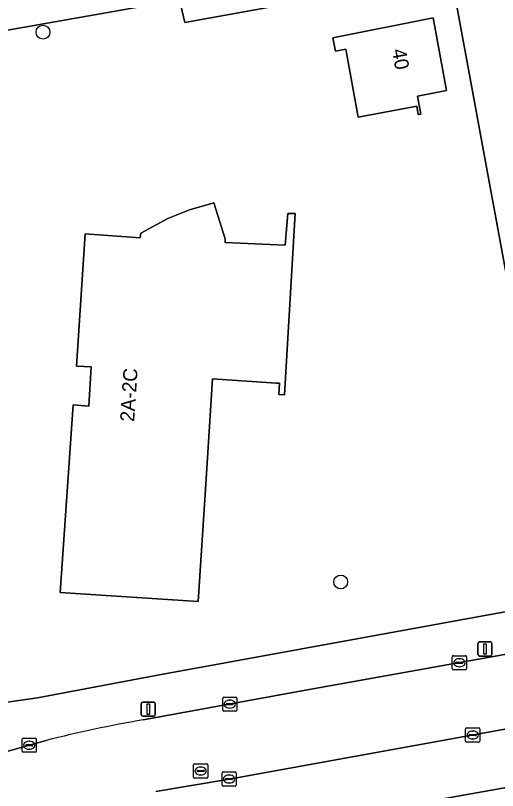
# Model space of a CAD drawing. Extents: x 157793 to 159380, y 380877 to 382313.
# Drawn here: x 158757 to 158791, y 381448 to 381502.8 of the extents above; entities that cross this region are included whole.
import ezdxf

# ---------------------------------------------------------------- set-up
doc = ezdxf.new("R2010")
doc.units = 0
for name, color, linetype in [('IMGEO_Boom', 7, 'Continuous'), ('IMGEO_Erf', 7, 'Continuous'), ('IMGEO_Groenvoorziening', 7, 'Continuous'), ('IMGEO_Kolk', 7, 'Continuous'), ('IMGEO_Lichtmast', 7, 'Continuous'), ('IMGEO_Pand', 7, 'Continuous'), ('IMGEO_Pand_nummerreeks', 7, 'Continuous'), ('IMGEO_Rijbaan_lokaal_open', 7, 'Continuous'), ('IMGEO_Rioolput', 7, 'Continuous'), ('IMGEO_Voetpad_open', 7, 'Continuous')]:
    doc.layers.add(name, color=color, linetype=linetype)

msp = doc.modelspace()

# ---------------------------------------------------------------- linework, layer by layer
at = {"layer": 'IMGEO_Boom'}
for centre in [(158758.926, 381501.62), (158779.961, 381462.742)]:
    msp.add_circle(centre, 0.489, dxfattribs=at)
at = {"layer": 'IMGEO_Erf'}
for points in [[(158786.573, 381512.183), (158782.021, 381511.397), (158783.182, 381504.883), (158768.936, 381502.288), (158768.574, 381503.916), (158746.382, 381500), (158741.027, 381499.055), (158742.394, 381491.793), (158732.838, 381490.056), (158731.153, 381499.237), (158727.884, 381498.686), (158729.626, 381489.05), (158730.354, 381485.933)], [(158745.35, 381454.821), (158746.063, 381451.462), (158754.568, 381453.983), (158758.527, 381454.561), (158767.266, 381456.2), (158791.695, 381460.66), (158795.126, 381465.732), (158786.573, 381512.183)]]:
    msp.add_lwpolyline(points, dxfattribs=at)
for points in [[(158779.584, 381500.265), (158779.415, 381501.21), (158786.501, 381502.62), (158787.433, 381497.486), (158785.394, 381497.098), (158785.629, 381495.819), (158785.424, 381495.784), (158785.332, 381496.374), (158781.185, 381495.598), (158780.323, 381500.41)], [(158761.898, 381487.347), (158765.787, 381487.064), (158765.835, 381487.403), (158767.738, 381488.439), (158769.284, 381489.046), (158771.007, 381489.557), (158771.79, 381486.993), (158771.799, 381486.743), (158776.043, 381486.547), (158776.214, 381488.801), (158776.744, 381488.798), (158775.986, 381475.965), (158775.586, 381475.991), (158775.638, 381476.789), (158775.409, 381476.804), (158770.908, 381477.098), (158770.421, 381469.654), (158769.878, 381461.351), (158760.147, 381461.987), (158761.068, 381475.261), (158762.153, 381475.18), (158762.339, 381477.95), (158761.282, 381478.002)]]:
    msp.add_lwpolyline(points, close=True, dxfattribs=at)
at = {"layer": 'IMGEO_Groenvoorziening'}
msp.add_lwpolyline([(158795.371, 381448.874), (158772.246, 381444.735)], dxfattribs=at)
at = {"layer": 'IMGEO_Kolk'}
for p, q in [((158787.849, 381456.605), (158787.849, 381457.457)), ((158787.924, 381457.531), (158788.776, 381457.531)), ((158788.85, 381457.457), (158788.85, 381456.605)), ((158788.108, 381457.025), (158788.108, 381457.037)), ((158788.546, 381456.988), (158788.148, 381456.988)), ((158788.151, 381457.074), (158788.549, 381457.074)), ((158788.337, 381457.311), (158788.362, 381457.311)), ((158788.592, 381457.037), (158788.592, 381457.025)), ((158788.776, 381456.531), (158787.924, 381456.531)), ((158788.36, 381456.751), (158788.335, 381456.751)), ((158771.622, 381453.678), (158771.622, 381454.53)), ((158771.697, 381454.604), (158772.549, 381454.604)), ((158771.924, 381454.147), (158772.322, 381454.147)), ((158772.11, 381454.384), (158772.135, 381454.384)), ((158772.623, 381454.53), (158772.623, 381453.678)), ((158772.549, 381453.604), (158771.697, 381453.604)), ((158771.881, 381454.098), (158771.881, 381454.11)), ((158772.319, 381454.061), (158771.921, 381454.061)), ((158772.133, 381453.824), (158772.108, 381453.824)), ((158772.365, 381454.11), (158772.365, 381454.098)), ((158788.789, 381451.493), (158788.789, 381452.345)), ((158788.864, 381452.419), (158789.716, 381452.419)), ((158789.048, 381451.913), (158789.048, 381451.925)), ((158789.091, 381451.962), (158789.489, 381451.962)), ((158789.277, 381452.199), (158789.302, 381452.199)), ((158789.532, 381451.925), (158789.532, 381451.913)), ((158789.79, 381452.345), (158789.79, 381451.493)), ((158757.453, 381450.773), (158757.453, 381451.625)), ((158757.528, 381451.699), (158758.38, 381451.699)), ((158757.941, 381451.479), (158757.966, 381451.479)), ((158758.454, 381451.625), (158758.454, 381450.773)), ((158789.716, 381451.419), (158788.864, 381451.419)), ((158789.486, 381451.876), (158789.088, 381451.876)), ((158789.3, 381451.639), (158789.275, 381451.639)), ((158757.712, 381451.193), (158757.712, 381451.205)), ((158758.15, 381451.156), (158757.752, 381451.156)), ((158757.755, 381451.242), (158758.153, 381451.242)), ((158757.964, 381450.919), (158757.939, 381450.919)), ((158758.196, 381451.205), (158758.196, 381451.193)), ((158758.38, 381450.699), (158757.528, 381450.699)), ((158771.576, 381448.384), (158771.576, 381449.236)), ((158771.651, 381449.31), (158772.503, 381449.31)), ((158772.577, 381449.236), (158772.577, 381448.384)), ((158771.835, 381448.804), (158771.835, 381448.816)), ((158772.273, 381448.767), (158771.875, 381448.767)), ((158771.878, 381448.853), (158772.276, 381448.853)), ((158772.064, 381449.09), (158772.089, 381449.09)), ((158772.319, 381448.816), (158772.319, 381448.804)), ((158772.503, 381448.31), (158771.651, 381448.31)), ((158772.087, 381448.53), (158772.062, 381448.53))]:
    msp.add_line(p, q, dxfattribs=at)
for points in [[(158787.849, 381456.605), (158787.849, 381457.457)], [(158787.924, 381457.531), (158788.776, 381457.531)], [(158788.85, 381457.457), (158788.85, 381456.605)], [(158788.776, 381456.531), (158787.924, 381456.531)], [(158771.622, 381453.678), (158771.622, 381454.53)], [(158771.697, 381454.604), (158772.549, 381454.604)], [(158772.623, 381454.53), (158772.623, 381453.678)], [(158772.549, 381453.604), (158771.697, 381453.604)], [(158788.789, 381451.493), (158788.789, 381452.345)], [(158788.864, 381452.419), (158789.716, 381452.419)], [(158789.79, 381452.345), (158789.79, 381451.493)], [(158757.453, 381450.773), (158757.453, 381451.625)], [(158757.528, 381451.699), (158758.38, 381451.699)], [(158758.454, 381451.625), (158758.454, 381450.773)], [(158789.716, 381451.419), (158788.864, 381451.419)], [(158758.38, 381450.699), (158757.528, 381450.699)], [(158771.576, 381448.384), (158771.576, 381449.236)], [(158771.651, 381449.31), (158772.503, 381449.31)], [(158772.577, 381449.236), (158772.577, 381448.384)], [(158772.503, 381448.31), (158771.651, 381448.31)]]:
    msp.add_lwpolyline(points, dxfattribs=at)
for centre, radius, start, end in [((158787.926, 381457.455), 0.0765, 91.552, 178.448), ((158787.926, 381457.455), 0.0765, 91.552, 178.448), ((158788.774, 381457.455), 0.0765, 1.552, 88.448), ((158788.774, 381457.455), 0.0765, 1.552, 88.448), ((158788.148, 381457.034), 0.0403, 85.8775, 175.7526), ((158788.145, 381457.024), 0.0366, 178.938, 274.7102), ((158788.549, 381457.031), 0.043, 264.8664, 352.4533), ((158788.553, 381457.036), 0.0386, 1.7309, 96.639), ((158787.926, 381456.607), 0.0765, 181.552, 268.448), ((158787.926, 381456.607), 0.0765, 181.552, 268.448), ((158788.774, 381456.607), 0.0765, 271.552, 358.448), ((158788.774, 381456.607), 0.0765, 271.552, 358.448), ((158771.699, 381454.528), 0.0765, 91.552, 178.448), ((158771.699, 381454.528), 0.0765, 91.552, 178.448), ((158771.921, 381454.107), 0.0403, 85.8775, 175.7526), ((158772.326, 381454.109), 0.0386, 1.7309, 96.639), ((158772.547, 381454.528), 0.0765, 1.552, 88.448), ((158772.547, 381454.528), 0.0765, 1.552, 88.448), ((158771.699, 381453.68), 0.0765, 181.552, 268.448), ((158771.699, 381453.68), 0.0765, 181.552, 268.448), ((158771.918, 381454.097), 0.0366, 178.938, 274.7102), ((158772.322, 381454.104), 0.043, 264.8664, 352.4533), ((158772.547, 381453.68), 0.0765, 271.552, 358.448), ((158772.547, 381453.68), 0.0765, 271.552, 358.448), ((158788.866, 381452.343), 0.0765, 91.552, 178.448), ((158788.866, 381452.343), 0.0765, 91.552, 178.448), ((158789.088, 381451.922), 0.0403, 85.8775, 175.7526), ((158789.493, 381451.924), 0.0386, 1.7309, 96.639), ((158789.714, 381452.343), 0.0765, 1.552, 88.448), ((158789.714, 381452.343), 0.0765, 1.552, 88.448), ((158757.53, 381451.623), 0.0765, 91.552, 178.448), ((158757.53, 381451.623), 0.0765, 91.552, 178.448), ((158758.378, 381451.623), 0.0765, 1.552, 88.448), ((158758.378, 381451.623), 0.0765, 1.552, 88.448), ((158788.866, 381451.495), 0.0765, 181.552, 268.448), ((158788.866, 381451.495), 0.0765, 181.552, 268.448), ((158789.085, 381451.912), 0.0366, 178.938, 274.7102), ((158789.489, 381451.919), 0.043, 264.8664, 352.4533), ((158789.714, 381451.495), 0.0765, 271.552, 358.448), ((158789.714, 381451.495), 0.0765, 271.552, 358.448), ((158757.752, 381451.202), 0.0403, 85.8775, 175.7526), ((158757.749, 381451.192), 0.0366, 178.938, 274.7102), ((158758.153, 381451.199), 0.043, 264.8664, 352.4533), ((158758.157, 381451.204), 0.0386, 1.7309, 96.639), ((158757.53, 381450.775), 0.0765, 181.552, 268.448), ((158757.53, 381450.775), 0.0765, 181.552, 268.448), ((158758.378, 381450.775), 0.0765, 271.552, 358.448), ((158758.378, 381450.775), 0.0765, 271.552, 358.448), ((158771.653, 381449.234), 0.0765, 91.552, 178.448), ((158771.653, 381449.234), 0.0765, 91.552, 178.448), ((158772.501, 381449.234), 0.0765, 1.552, 88.448), ((158772.501, 381449.234), 0.0765, 1.552, 88.448), ((158771.875, 381448.813), 0.0403, 85.8775, 175.7526), ((158771.872, 381448.803), 0.0366, 178.938, 274.7102), ((158772.276, 381448.81), 0.043, 264.8664, 352.4533), ((158772.28, 381448.815), 0.0386, 1.7309, 96.639), ((158771.653, 381448.386), 0.0765, 181.552, 268.448), ((158771.653, 381448.386), 0.0765, 181.552, 268.448), ((158772.501, 381448.386), 0.0765, 271.552, 358.448), ((158772.501, 381448.386), 0.0765, 271.552, 358.448)]:
    msp.add_arc(centre, radius, start, end, dxfattribs=at)
for centre, major_axis, ratio, start_param, end_param in [((158788.336, 381457.031), (-0.387, 0.002), 0.722429, 4.712389, 7.853982), ((158788.361, 381457.031), (-0.39, 0.002), 0.717154, 1.570796, 4.712389), ((158772.109, 381454.104), (-0.387, 0.002), 0.722429, 4.712389, 7.853982), ((158772.134, 381454.104), (-0.39, 0.002), 0.717154, 1.570796, 4.712389), ((158789.276, 381451.919), (-0.387, 0.002), 0.722429, 4.712389, 7.853982), ((158789.301, 381451.919), (-0.39, 0.002), 0.717154, 1.570796, 4.712389), ((158757.94, 381451.199), (-0.387, 0.002), 0.722429, 4.712389, 7.853982), ((158757.965, 381451.199), (-0.39, 0.002), 0.717154, 1.570796, 4.712389), ((158772.063, 381448.81), (-0.387, 0.002), 0.722429, 4.712389, 7.853982), ((158772.088, 381448.81), (-0.39, 0.002), 0.717154, 1.570796, 4.712389)]:
    msp.add_ellipse(centre, major_axis=major_axis, ratio=ratio, start_param=start_param, end_param=end_param, dxfattribs=at)
at = {"layer": 'IMGEO_Lichtmast'}
for p, q in [((158789.76, 381458.503), (158790.55, 381458.503)), ((158790.55, 381458.503), (158789.76, 381458.503)), ((158789.66, 381457.603), (158789.66, 381458.403)), ((158789.66, 381458.403), (158789.66, 381457.603)), ((158790.65, 381458.403), (158790.65, 381457.603)), ((158790.65, 381457.603), (158790.65, 381458.403)), ((158790.55, 381457.503), (158789.76, 381457.503)), ((158789.76, 381457.503), (158790.55, 381457.503)), ((158765.871, 381453.351), (158765.871, 381454.151)), ((158765.871, 381454.151), (158765.871, 381453.351)), ((158765.971, 381454.251), (158766.761, 381454.251)), ((158766.761, 381454.251), (158765.971, 381454.251)), ((158766.861, 381454.151), (158766.861, 381453.351)), ((158766.861, 381453.351), (158766.861, 381454.151)), ((158766.761, 381453.251), (158765.971, 381453.251)), ((158765.971, 381453.251), (158766.761, 381453.251))]:
    msp.add_line(p, q, dxfattribs=at)
for points in [[(158790.08, 381458.378), (158790.23, 381458.378), (158790.23, 381457.628), (158790.08, 381457.628), (158790.08, 381458.378)], [(158766.291, 381454.126), (158766.441, 381454.126), (158766.441, 381453.376), (158766.291, 381453.376), (158766.291, 381454.126)]]:
    msp.add_lwpolyline(points, dxfattribs=at)
for centre, start, end in [((158789.76, 381458.403), 90, 180), ((158789.76, 381458.403), 90, 180), ((158790.55, 381458.403), 0, 90), ((158790.55, 381458.403), 360, 90), ((158789.76, 381457.603), 180, 270), ((158789.76, 381457.603), 180, 270), ((158790.55, 381457.603), 270, 0), ((158790.55, 381457.603), 270, 0), ((158765.971, 381454.151), 90, 180), ((158765.971, 381454.151), 90, 180), ((158766.761, 381454.151), 0, 90), ((158766.761, 381454.151), 360, 90), ((158765.971, 381453.351), 180, 270), ((158765.971, 381453.351), 180, 270), ((158766.761, 381453.351), 270, 0), ((158766.761, 381453.351), 270, 0)]:
    msp.add_arc(centre, 0.1, start, end, dxfattribs=at)
at = {"layer": 'IMGEO_Pand'}
for points in [[(158786.501, 381502.62), (158779.415, 381501.21), (158779.584, 381500.265), (158780.323, 381500.41), (158781.185, 381495.598), (158785.332, 381496.374), (158785.424, 381495.784), (158785.629, 381495.819), (158785.394, 381497.098), (158787.433, 381497.486)], [(158775.409, 381476.804), (158775.638, 381476.789), (158775.586, 381475.991), (158775.986, 381475.965), (158776.744, 381488.798), (158776.214, 381488.801), (158776.043, 381486.547), (158771.799, 381486.743), (158771.79, 381486.993), (158771.007, 381489.557), (158769.284, 381489.046), (158767.738, 381488.439), (158765.835, 381487.403), (158765.787, 381487.064), (158761.898, 381487.347), (158761.282, 381478.002), (158762.339, 381477.95), (158762.153, 381475.18), (158761.068, 381475.261), (158760.147, 381461.987), (158769.878, 381461.351), (158770.421, 381469.654), (158770.908, 381477.098)]]:
    msp.add_lwpolyline(points, close=True, dxfattribs=at)
at = {"layer": 'IMGEO_Rijbaan_lokaal_open'}
for points in [[(158766.887, 381447.938), (158772.077, 381448.81), (158794.022, 381452.774), (158793.117, 381457.886), (158777.484, 381455.083), (158766.007, 381452.987)], [(158759.149, 381451.53), (158754.838, 381450.335), (158749.183, 381448.598), (158739.653, 381445.449), (158735.068, 381444.004), (158732.385, 381443.517), (158733.267, 381438.363), (158734.794, 381438.64), (158738.424, 381439.576), (158751.925, 381444.007), (158759.407, 381446.254)]]:
    msp.add_lwpolyline(points, dxfattribs=at)
msp.add_arc((158779.545, 381372.394), 81.723, 99.53582, 104.45279, dxfattribs=at)
at = {"layer": 'IMGEO_Rioolput'}
for p, q in [((158769.564, 381448.949), (158769.564, 381449.801)), ((158769.639, 381449.875), (158770.491, 381449.875)), ((158770.565, 381449.801), (158770.565, 381448.949)), ((158769.823, 381449.369), (158769.823, 381449.381)), ((158770.261, 381449.332), (158769.863, 381449.332)), ((158769.866, 381449.418), (158770.264, 381449.418)), ((158770.052, 381449.655), (158770.077, 381449.655)), ((158770.307, 381449.381), (158770.307, 381449.369)), ((158770.491, 381448.875), (158769.639, 381448.875)), ((158770.075, 381449.095), (158770.05, 381449.095))]:
    msp.add_line(p, q, dxfattribs=at)
for points in [[(158769.564, 381448.949), (158769.564, 381449.801)], [(158769.639, 381449.875), (158770.491, 381449.875)], [(158770.565, 381449.801), (158770.565, 381448.949)], [(158770.491, 381448.875), (158769.639, 381448.875)]]:
    msp.add_lwpolyline(points, dxfattribs=at)
for centre, radius, start, end in [((158769.641, 381449.799), 0.0765, 91.552, 178.448), ((158769.641, 381449.799), 0.0765, 91.552, 178.448), ((158770.489, 381449.799), 0.0765, 1.552, 88.448), ((158770.489, 381449.799), 0.0765, 1.552, 88.448), ((158769.863, 381449.378), 0.0403, 85.8775, 175.7526), ((158769.86, 381449.368), 0.0366, 178.938, 274.7102), ((158770.264, 381449.375), 0.043, 264.8664, 352.4533), ((158770.268, 381449.38), 0.0386, 1.7309, 96.639), ((158769.641, 381448.951), 0.0765, 181.552, 268.448), ((158769.641, 381448.951), 0.0765, 181.552, 268.448), ((158770.489, 381448.951), 0.0765, 271.552, 358.448), ((158770.489, 381448.951), 0.0765, 271.552, 358.448)]:
    msp.add_arc(centre, radius, start, end, dxfattribs=at)
for centre, major_axis, ratio, start_param, end_param in [((158770.051, 381449.375), (-0.387, 0.002), 0.722429, 4.712389, 7.853982), ((158770.076, 381449.375), (-0.39, 0.002), 0.717154, 1.570796, 4.712389)]:
    msp.add_ellipse(centre, major_axis=major_axis, ratio=ratio, start_param=start_param, end_param=end_param, dxfattribs=at)
at = {"layer": 'IMGEO_Voetpad_open'}
for points in [[(158761.515, 381653.086), (158762.478, 381647), (158762.674, 381645.822), (158765.146, 381631.871), (158765.716, 381628.675), (158770.256, 381603.221), (158771.237, 381597.723), (158771.675, 381595.283), (158772.768, 381589.199), (158775.881, 381571.869), (158779.263, 381553.035), (158779.866, 381549.755), (158782.218, 381537.234), (158782.367, 381536.441), (158782.236, 381536.405), (158783.876, 381527.553), (158783.747, 381527.527), (158786.066, 381514.938), (158786.573, 381512.183), (158795.126, 381465.732), (158796.436, 381458.615)], [(158730.447, 381503.254), (158730.792, 381501.37), (158727.503, 381500.796), (158727.884, 381498.686), (158731.153, 381499.237), (158732.838, 381490.056), (158742.394, 381491.793), (158741.027, 381499.055), (158746.382, 381500), (158768.574, 381503.916), (158768.936, 381502.288), (158783.182, 381504.883)], [(158796.436, 381458.615), (158795.126, 381465.732), (158791.695, 381460.66), (158767.266, 381456.2), (158758.527, 381454.561), (158754.568, 381453.983), (158746.063, 381451.462), (158741.785, 381450.208), (158741.585, 381451.54)], [(158766.007, 381452.987), (158777.484, 381455.083), (158793.117, 381457.886), (158795.496, 381458.359)], [(158796.436, 381453.212), (158794.022, 381452.774), (158772.077, 381448.81), (158766.887, 381447.938)], [(158749.183, 381448.598), (158754.838, 381450.335), (158759.149, 381451.53)], [(158772.246, 381444.735), (158795.371, 381448.874)]]:
    msp.add_lwpolyline(points, dxfattribs=at)
msp.add_arc((158779.545, 381372.394), 81.723, 99.53582, 104.45279, dxfattribs=at)

# ---------------------------------------------------------------- texts
at = {"layer": 'IMGEO_Pand_nummerreeks'}
for s, rotation, p in [('40', 280.2032, (158783.576, 381500.363)), ('2A-2C', 86.1585, (158765.364, 381474.046))]:
    msp.add_text(s, height=1, rotation=rotation, dxfattribs=at).set_placement(p)

doc.saveas('drawing.dxf')
